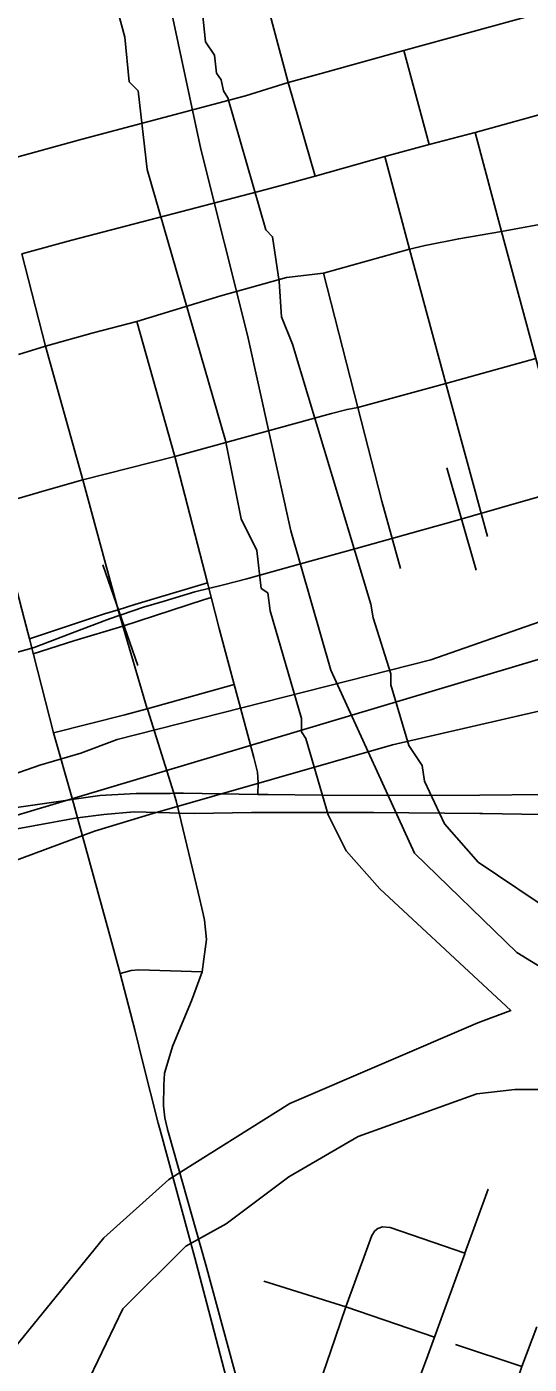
# Model space of a CAD drawing. Extents: x -1403959 to 81668, y -1400582 to 11018.
# Drawn here: x 7189.7 to 7223.9, y 8170.7 to 8261.8 of the extents above; entities that cross this region are included whole.
import ezdxf

# ---------------------------------------------------------------- set-up
doc = ezdxf.new("R2010")
doc.units = 0
for name, color, linetype in [('tdCiSectNmbr', 7, 'Continuous'), ('tdCiSectTwpRng', 7, 'Continuous'), ('tdCoSecRteBand', 7, 'Continuous'), ('tdCoSurfBitum', 7, 'Continuous'), ('tdCoTwpNameTxt', 7, 'Continuous')]:
    doc.layers.add(name, color=color, linetype=linetype)

msp = doc.modelspace()

# ---------------------------------------------------------------- linework, layer by layer
at = {"layer": 'tdCiSectNmbr'}
for points in [[(7204.59, 8257.12), (7207.499, 8258.03), (7209.756, 8258.651), (7215.377, 8260.201), (7224.347, 8262.671), (7231.947, 8264.583), (7238.638, 8266.361), (7244.457, 8267.943), (7244.458, 8267.943)], [(7214.091, 8253), (7217.116, 8253.8), (7220.245, 8254.635), (7226.329, 8256.305), (7233.64, 8258.316), (7240.508, 8260.214)], [(7193.447, 8254.159), (7204.59, 8257.12)], [(7188.085, 8252.701), (7193.447, 8254.159)], [(7209.329, 8251.655), (7214.091, 8253)], [(7205.466, 8250.603), (7206.927, 8250.98), (7209.329, 8251.655)], [(7189.338, 8246.368), (7192.743, 8247.281), (7205.466, 8250.603)], [(7195.041, 8225.249), (7193.489, 8230.951), (7190.932, 8240.058), (7189.338, 8246.368)], [(7187.456, 8229.232), (7189.479, 8221.498), (7189.841, 8220.115)], [(7195.896, 8222.106), (7195.041, 8225.249)], [(7199.7, 8209.597), (7197.917, 8215.26), (7197.887, 8215.361), (7196.026, 8221.628), (7195.896, 8222.106)], [(7189.841, 8220.115), (7191.485, 8213.726), (7192.793, 8209.184), (7193.114, 8207.92), (7195.319, 8199.914), (7196.038, 8197.328)], [(7199.436, 8209.595), (7197.133, 8209.58), (7194.64, 8209.454), (7192.89, 8209.198)], [(7206.135, 8209.519), (7205.42, 8209.527), (7200.361, 8209.601), (7199.7, 8209.597), (7199.436, 8209.595)], [(7201.686, 8201.385), (7201.351, 8202.828), (7200.061, 8208.25), (7199.864, 8209.077), (7199.7, 8209.597)], [(7220.566, 8209.477), (7217.031, 8209.454), (7209.795, 8209.475), (7206.135, 8209.519)], [(7232.99, 8209.496), (7230.788, 8209.496), (7224.961, 8209.506), (7220.566, 8209.477)], [(7192.89, 8209.198), (7192.793, 8209.184), (7189.129, 8208.644), (7186.866, 8208.255)], [(7187.116, 8206.833), (7193.098, 8207.917)], [(7193.098, 8207.917), (7193.114, 8207.92), (7194.914, 8208.16), (7196.985, 8208.328), (7199.421, 8208.266)], [(7199.421, 8208.266), (7200.061, 8208.25), (7201.098, 8208.223), (7204.999, 8208.297), (7206.129, 8208.297)], [(7206.129, 8208.297), (7207.145, 8208.297), (7213.308, 8208.297), (7220.562, 8208.215)], [(7220.562, 8208.215), (7220.744, 8208.213), (7223.436, 8208.17), (7227.611, 8208.107), (7232.988, 8208.099)], [(7201.636, 8197.436), (7201.742, 8198.286), (7201.916, 8199.633), (7201.785, 8200.959), (7201.686, 8201.385)], [(7196.038, 8197.328), (7197.029, 8193.476), (7197.59, 8191.249)], [(7199.273, 8186.703), (7199.09, 8187.484), (7198.982, 8188.31), (7199.003, 8189.701), (7199.069, 8190.527), (7199.286, 8191.288), (7199.612, 8192.353), (7200.155, 8193.657), (7200.894, 8195.46), (7201.636, 8197.436)], [(7197.59, 8191.249), (7198.629, 8187.124), (7198.759, 8186.646)], [(7199.274, 8186.699), (7199.273, 8186.703)], [(7204.204, 8168.939), (7201.872, 8177.465), (7199.329, 8186.463), (7199.274, 8186.699)], [(7198.759, 8186.646), (7201.121, 8177.95), (7202.303, 8173.447)], [(7202.303, 8173.447), (7203.535, 8168.758)]]:
    msp.add_lwpolyline(points, dxfattribs=at)
at = {"layer": 'tdCiSectTwpRng'}
for points in [[(7207.499, 8258.029), (7205.631, 8265.024), (7204.521, 8269.122)], [(7217.116, 8253.8), (7215.377, 8260.201)], [(7209.329, 8251.655), (7207.499, 8258.029)], [(7226.991, 8229.674), (7224.396, 8239.234), (7222.05, 8247.889), (7220.245, 8254.635)], [(7222.05, 8247.889), (7222.05, 8247.889), (7225.759, 8248.562), (7227.428, 8248.817), (7228.436, 8248.875), (7231.345, 8249.443), (7235.633, 8250.719), (7242.64, 8252.545), (7249.571, 8254.445)], [(7221.087, 8227.103), (7218.245, 8237.517), (7215.76, 8246.685), (7214.091, 8253)], [(7215.76, 8246.685), (7216.838, 8246.929), (7219.132, 8247.381), (7222.05, 8247.889)], [(7209.895, 8245.044), (7215.76, 8246.685)], [(7207.372, 8244.753), (7209.895, 8245.044)], [(7212.236, 8235.877), (7209.895, 8245.044)], [(7194.204, 8240.972), (7197.171, 8241.752), (7202.904, 8243.496), (7207.372, 8244.753)], [(7199.772, 8232.554), (7197.171, 8241.752)], [(7190.932, 8240.058), (7194.204, 8240.972)], [(7189.109, 8239.495), (7190.932, 8240.058)], [(7212.236, 8235.877), (7218.245, 8237.517), (7224.396, 8239.234)], [(7210.457, 8235.481), (7211.513, 8235.754), (7212.236, 8235.877)], [(7213.88, 8229.497), (7212.236, 8235.877)], [(7193.489, 8230.951), (7199.772, 8232.554), (7210.457, 8235.481)], [(7201.989, 8223.945), (7199.772, 8232.554)], [(7191.008, 8230.252), (7193.489, 8230.951)], [(7177.933, 8226.557), (7181.227, 8227.415), (7187.456, 8229.232), (7187.487, 8229.241), (7191.008, 8230.252)], [(7215.157, 8224.905), (7213.88, 8229.497)], [(7201.989, 8223.945), (7197.039, 8222.46), (7195.896, 8222.106), (7194.976, 8221.82), (7189.841, 8220.115)], [(7205.42, 8209.527), (7205.459, 8210.341), (7205.412, 8211.033), (7205.151, 8212.034), (7204.335, 8215.08), (7203.817, 8217.015), (7202.797, 8220.835), (7201.989, 8223.945)], [(7190.1, 8219.11), (7192.871, 8219.988), (7196.217, 8220.984), (7201.713, 8222.774), (7202.251, 8222.937)], [(7191.485, 8213.726), (7196.364, 8214.936), (7197.887, 8215.361), (7203.817, 8217.015)], [(7196.038, 8197.328), (7196.775, 8197.521), (7197.31, 8197.581), (7201.636, 8197.436)], [(7219.556, 8178.274), (7221.13, 8182.634)], [(7210.382, 8171.545), (7211.437, 8174.597), (7212.83, 8178.477), (7213.199, 8179.476), (7213.416, 8179.78)], [(7219.556, 8178.274), (7214.46, 8180.02), (7213.938, 8180.063), (7213.612, 8179.954), (7213.416, 8179.78)], [(7217.02, 8171.3), (7217.484, 8172.54), (7219.382, 8177.79), (7219.539, 8178.225)], [(7219.539, 8178.225), (7219.556, 8178.274)], [(7205.828, 8176.347), (7211.437, 8174.597)], [(7211.437, 8174.597), (7217.484, 8172.54)], [(7215.482, 8147.62), (7217.429, 8153.315), (7219.427, 8159.015), (7221.47, 8164.701), (7223.43, 8170.533), (7224.451, 8173.242)], [(7209.403, 8168.712), (7210.382, 8171.545)], [(7210.367, 8150.401), (7210.235, 8150.74), (7210.156, 8151.135), (7210.182, 8151.688), (7210.34, 8152.398), (7211.446, 8155.319), (7213.402, 8160.977), (7215.336, 8166.799), (7217.02, 8171.3)], [(7223.43, 8170.533), (7218.903, 8172.043)]]:
    msp.add_lwpolyline(points, dxfattribs=at)
at = {"layer": 'tdCoSecRteBand'}
for p, q in [((7220.318, 8224.803), (7218.321, 8231.777)), ((7217.219, 8218.698), (7247.159, 8229.111)), ((7197.235, 8218.31), (7194.86, 8225.165)), ((7195.823, 8213.263), (7217.219, 8218.698))]:
    msp.add_line(p, q, dxfattribs=at)
for points in [[(7154.693, 8195.518), (7155.18, 8196.972), (7156.833, 8198.46), (7161.295, 8200.112), (7167.741, 8201.764), (7237.49, 8222.583), (7261.951, 8229.689), (7276.827, 8233.654), (7288.066, 8236.628), (7301.826, 8238.921)], [(7186.891, 8218.634), (7190.166, 8219.541), (7193.25, 8220.705), (7195.296, 8221.477), (7197.632, 8222.286), (7199.041, 8222.701), (7201.127, 8223.316), (7203.077, 8223.811), (7204.664, 8224.214), (7204.845, 8224.26), (7208.336, 8225.226), (7212.138, 8226.279), (7215.963, 8227.338), (7217.506, 8227.774), (7218.406, 8228.028), (7223.553, 8229.502), (7225.96, 8230.192)], [(7186.891, 8218.634), (7190.166, 8219.541), (7193.25, 8220.705), (7195.296, 8221.477), (7197.632, 8222.286), (7199.041, 8222.701), (7201.127, 8223.316), (7203.077, 8223.811), (7204.664, 8224.214), (7204.845, 8224.26), (7208.336, 8225.226), (7212.138, 8226.279), (7215.963, 8227.338), (7217.506, 8227.774), (7218.406, 8228.028), (7223.553, 8229.502), (7225.96, 8230.192)], [(7198.253, 8208.217), (7214.607, 8212.903), (7240.891, 8218.935)], [(7182.524, 8208.721), (7190.55, 8211.514), (7193.36, 8212.34), (7195.823, 8213.263)], [(7171.507, 8200.813), (7187.705, 8204.583), (7194.279, 8207.008), (7198.253, 8208.217)]]:
    msp.add_lwpolyline(points, dxfattribs=at)
at = {"layer": 'tdCoSurfBitum'}
for points in [[(7231.144, 8197.733), (7220.457, 8204.917), (7218.167, 8207.514), (7216.795, 8210.416), (7216.642, 8211.486), (7215.726, 8212.86), (7214.507, 8216.984), (7214.507, 8217.747), (7213.288, 8221.565), (7213.136, 8222.481), (7207.799, 8240.196), (7207.033, 8242.075), (7206.885, 8244.472), (7206.428, 8247.526), (7205.97, 8247.985), (7203.378, 8256.995), (7203.073, 8257.453), (7202.921, 8258.217), (7202.616, 8258.675), (7202.464, 8259.897), (7201.853, 8260.813), (7201.118, 8267.859)], [(7184.375, 8166.362), (7194.929, 8179.317), (7199.36, 8183.283), (7207.61, 8188.469), (7220.441, 8193.956), (7222.677, 8194.792), (7213.737, 8203.09), (7211.447, 8205.687), (7210.226, 8208.131), (7208.702, 8213.323), (7208.397, 8213.782), (7208.397, 8214.698), (7206.263, 8222.028), (7206.11, 8223.25), (7205.652, 8223.555), (7205.348, 8226.151), (7204.281, 8228.29), (7203.214, 8233.634), (7197.878, 8252.113), (7197.27, 8257.457), (7196.659, 8258.069), (7196.355, 8261.123), (7195.288, 8265.093)], [(7293.59, 8161.349), (7267.938, 8172.667), (7256.945, 8178.934), (7245.341, 8184.134), (7242.724, 8184.918), (7239.758, 8186.347), (7231.512, 8188.185), (7228.153, 8189.41), (7222.96, 8189.413), (7220.363, 8189.11), (7212.268, 8186.215), (7207.532, 8183.47), (7203.254, 8180.266), (7200.505, 8178.741), (7196.226, 8174.469), (7193.933, 8169.737)]]:
    msp.add_lwpolyline(points, dxfattribs=at)
at = {"layer": 'tdCoTwpNameTxt'}
msp.add_lwpolyline([(7241.738, 8569.155), (7239.314, 8383.827), (7236.929, 8370.238), (7230.79, 8347.54), (7218.615, 8320.864), (7210.843, 8305.713), (7200.908, 8286.246), (7197.737, 8271.241), (7201.54, 8253.488), (7204.709, 8240.808), (7207.666, 8227.493), (7210.413, 8217.982), (7216.118, 8205.513), (7223.092, 8198.75), (7232.39, 8193.043), (7240.844, 8189.238), (7245.07, 8186.913), (7256.673, 8182.735), (7257.099, 8068.34), (7257.416, 7983.15)], dxfattribs=at)

doc.saveas('drawing.dxf')
